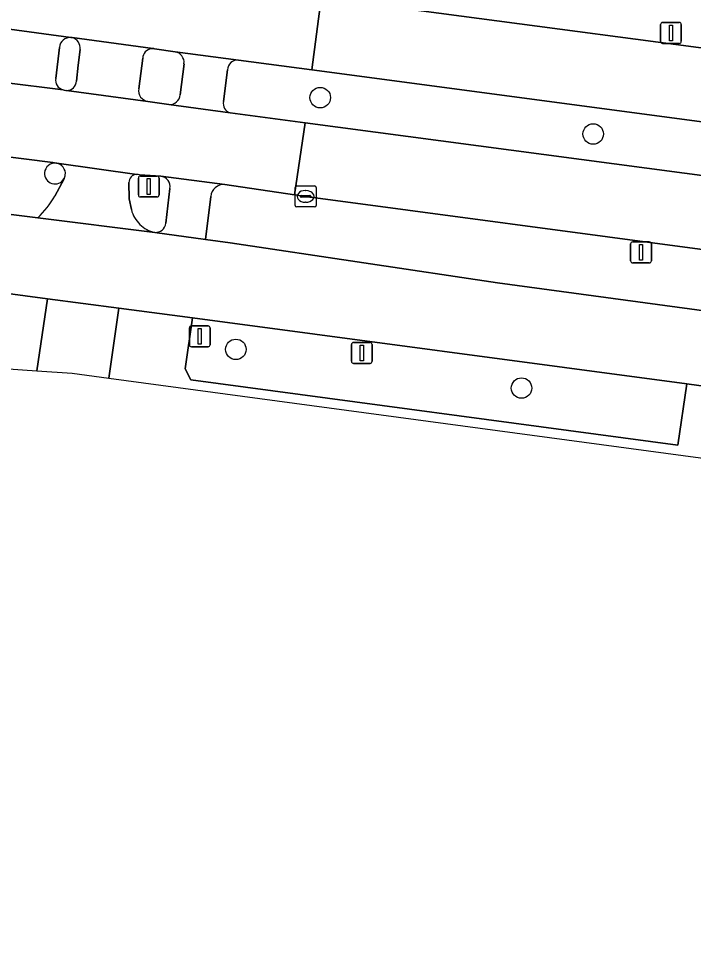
# Model space of a CAD drawing. Extents: x 155887 to 156869, y 383880 to 384678.
# Drawn here: x 156158.3 to 156190.47, y 383939.3 to 383984.16 of the extents above; entities that cross this region are included whole.
import ezdxf

# ---------------------------------------------------------------- set-up
doc = ezdxf.new("R2010")
doc.units = 0
for name, color, linetype in [('IMGEO_Berm_groen', 7, 'Continuous'), ('IMGEO_Boom', 7, 'Continuous'), ('IMGEO_Fietspad_gesloten', 7, 'Continuous'), ('IMGEO_Kolk', 7, 'Continuous'), ('IMGEO_Lichtmast', 7, 'Continuous'), ('IMGEO_Rijbaan_lokaal_gesloten', 7, 'Continuous'), ('IMGEO_Verkeersbordpaal', 7, 'Continuous'), ('IMGEO_Verkeerseiland_open', 7, 'Continuous'), ('IMGEO_Voetpad_gesloten', 7, 'Continuous'), ('IMGEO_Voetpad_open', 7, 'Continuous')]:
    doc.layers.add(name, color=color, linetype=linetype)

msp = doc.modelspace()

# ---------------------------------------------------------------- linework, layer by layer
at = {"layer": 'IMGEO_Berm_groen'}
for points in [[(156169.235, 383985.638), (156172.726, 383985.155), (156173.031, 383985.113), (156175.565, 383984.795), (156196.256, 383982.063), (156203.592, 383981.082)], [(156172.275, 383981.728), (156168.778, 383982.193)], [(156168.259, 383981.735), (156168.071, 383980.219)], [(156214.982, 383976.045), (156172.275, 383981.728)], [(156168.382, 383979.685), (156171.96, 383979.209), (156214.618, 383973.538), (156214.726, 383973.558), (156214.908, 383973.591), (156215.002, 383973.643)], [(156191.265, 383973.109), (156171.984, 383975.692), (156171.459, 383975.77), (156168.126, 383976.264)], [(156167.46, 383975.684), (156167.213, 383973.639), (156168.379, 383973.483), (156181.127, 383971.57), (156195.81, 383969.576), (156205.15, 383968.287), (156214.331, 383967.108), (156214.358, 383967.289), (156214.676, 383969.451)]]:
    msp.add_lwpolyline(points, dxfattribs=at)
msp.add_lwpolyline([(156190.171, 383966.75), (156166.589, 383969.895), (156166.241, 383967.474), (156166.505, 383966.946), (156189.738, 383963.829)], close=True, dxfattribs=at)
for centre, radius, start, end in [((156168.741, 383981.712), 0.482, 85.59, 177.2646), ((156168.488, 383980.104), 0.432, 164.6026, 255.8302), ((156168.093, 383975.629), 0.635, 87.0315, 175.0718)]:
    msp.add_arc(centre, radius, start, end, dxfattribs=at)
at = {"layer": 'IMGEO_Boom'}
for centre in [(156172.68, 383980.404), (156185.699, 383978.669), (156168.655, 383968.394), (156182.281, 383966.549)]:
    msp.add_circle(centre, 0.489, dxfattribs=at)
at = {"layer": 'IMGEO_Fietspad_gesloten'}
for points in [[(156164.625, 383982.738), (156164.649, 383982.741), (156164.674, 383982.743), (156164.698, 383982.744), (156160.84, 383983.266)], [(156161.228, 383982.697), (156161.14, 383981.946), (156161.053, 383981.195)], [(155999.999, 383982.479), (156007.368, 383981.948), (156043.196, 383979.49), (156063.551, 383978.032), (156063.701, 383978.021), (156080.999, 383976.786), (156083.218, 383976.676), (156117.466, 383974.235), (156135.801, 383972.878), (156146.034, 383972.135), (156156.701, 383971.197), (156159.669, 383970.806), (156163.078, 383970.357), (156166.589, 383969.895), (156190.171, 383966.75), (156208.117, 383964.255), (156238.656, 383960.244)], [(156164.02, 383980.828), (156164.116, 383981.553), (156164.212, 383982.279)], [(156160.584, 383980.747), (156164.456, 383980.219)], [(156226.69, 383965.478), (156217.655, 383966.653), (156216.347, 383966.84), (156214.331, 383967.108), (156205.15, 383968.287), (156195.81, 383969.576), (156181.127, 383971.57), (156168.379, 383973.483), (156167.213, 383973.639), (156164.783, 383973.978), (156159.206, 383974.664), (156157.282, 383974.909), (156155.148, 383974.979), (156151.926, 383975.261), (156148.261, 383975.595), (156098.01, 383979.122)], [(156163.927, 383976.744), (156160.12, 383977.272), (156160.097, 383977.274)], [(156160.459, 383976.538), (156160.028, 383975.711)], [(156163.671, 383975.064), (156163.564, 383975.574), (156163.558, 383976.349)], [(156159.206, 383974.664), (156164.783, 383973.978)]]:
    msp.add_lwpolyline(points, dxfattribs=at)
msp.add_lwpolyline([(156162.591, 383967.021), (156163.078, 383970.357), (156159.669, 383970.806), (156159.16, 383967.374), (156160.854, 383967.255)], close=True, dxfattribs=at)
for centre, radius, start, end in [((156160.72, 383982.767), 0.513, 352.1322, 76.4478), ((156164.702, 383982.253), 0.491, 99.0576, 176.9818), ((156160.586, 383981.214), 0.467, 269.7567, 357.6195), ((156164.546, 383980.744), 0.533, 170.9614, 260.2385), ((156160.026, 383976.782), 0.497, 351.8457, 81.8288), ((156160.049, 383976.774), 0.473, 330.0621, 352.4763), ((156163.94, 383976.362), 0.383, 92.0111, 181.8871), ((156155.302, 383978.575), 5.526, 314.9475, 328.7816), ((156165.039, 383975.385), 1.405, 193.1956, 227.1261), ((156165.012, 383975.241), 1.284, 223.6589, 259.7298)]:
    msp.add_arc(centre, radius, start, end, dxfattribs=at)
at = {"layer": 'IMGEO_Kolk'}
for p, q in [((156171.483, 383975.265), (156171.483, 383976.117)), ((156171.558, 383976.191), (156172.41, 383976.191)), ((156171.971, 383975.971), (156171.996, 383975.971)), ((156172.484, 383976.117), (156172.484, 383975.265)), ((156171.742, 383975.685), (156171.742, 383975.697)), ((156172.18, 383975.648), (156171.782, 383975.648)), ((156171.785, 383975.734), (156172.183, 383975.734)), ((156171.994, 383975.411), (156171.969, 383975.411)), ((156172.226, 383975.697), (156172.226, 383975.685)), ((156172.41, 383975.191), (156171.558, 383975.191))]:
    msp.add_line(p, q, dxfattribs=at)
for points in [[(156171.483, 383975.265), (156171.483, 383976.117)], [(156171.558, 383976.191), (156172.41, 383976.191)], [(156172.484, 383976.117), (156172.484, 383975.265)], [(156172.41, 383975.191), (156171.558, 383975.191)]]:
    msp.add_lwpolyline(points, dxfattribs=at)
for centre, radius, start, end in [((156171.56, 383976.115), 0.0765, 91.552, 178.448), ((156171.56, 383976.115), 0.0765, 91.552, 178.448), ((156172.408, 383976.115), 0.0765, 1.552, 88.448), ((156172.408, 383976.115), 0.0765, 1.552, 88.448), ((156171.782, 383975.694), 0.0403, 85.8775, 175.7526), ((156171.779, 383975.684), 0.0366, 178.938, 274.7102), ((156172.183, 383975.691), 0.043, 264.8664, 352.4533), ((156172.187, 383975.696), 0.0386, 1.7309, 96.639), ((156171.56, 383975.267), 0.0765, 181.552, 268.448), ((156171.56, 383975.267), 0.0765, 181.552, 268.448), ((156172.408, 383975.267), 0.0765, 271.552, 358.448), ((156172.408, 383975.267), 0.0765, 271.552, 358.448)]:
    msp.add_arc(centre, radius, start, end, dxfattribs=at)
for centre, major_axis, ratio, start_param, end_param in [((156171.97, 383975.691), (-0.387, 0.002), 0.722429, 4.712389, 7.853982), ((156171.995, 383975.691), (-0.39, 0.002), 0.717154, 1.570796, 4.712389)]:
    msp.add_ellipse(centre, major_axis=major_axis, ratio=ratio, start_param=start_param, end_param=end_param, dxfattribs=at)
at = {"layer": 'IMGEO_Lichtmast'}
for p, q in [((156188.911, 383983.091), (156188.911, 383983.891)), ((156188.911, 383983.891), (156188.911, 383983.091)), ((156189.011, 383983.991), (156189.801, 383983.991)), ((156189.801, 383983.991), (156189.011, 383983.991)), ((156189.901, 383983.891), (156189.901, 383983.091)), ((156189.901, 383983.091), (156189.901, 383983.891)), ((156189.801, 383982.991), (156189.011, 383982.991)), ((156189.011, 383982.991), (156189.801, 383982.991)), ((156164.104, 383976.665), (156164.894, 383976.665)), ((156164.894, 383976.665), (156164.104, 383976.665)), ((156164.004, 383975.765), (156164.004, 383976.565)), ((156164.004, 383976.565), (156164.004, 383975.765)), ((156164.994, 383976.565), (156164.994, 383975.765)), ((156164.994, 383975.765), (156164.994, 383976.565)), ((156164.894, 383975.665), (156164.104, 383975.665)), ((156164.104, 383975.665), (156164.894, 383975.665)), ((156187.582, 383973.523), (156188.372, 383973.523)), ((156188.372, 383973.523), (156187.582, 383973.523)), ((156187.482, 383972.623), (156187.482, 383973.423)), ((156187.482, 383973.423), (156187.482, 383972.623)), ((156188.472, 383973.423), (156188.472, 383972.623)), ((156188.472, 383972.623), (156188.472, 383973.423)), ((156188.372, 383972.523), (156187.582, 383972.523)), ((156187.582, 383972.523), (156188.372, 383972.523)), ((156174.166, 383967.828), (156174.166, 383968.628)), ((156174.166, 383968.628), (156174.166, 383967.828)), ((156174.266, 383968.728), (156175.056, 383968.728)), ((156175.056, 383968.728), (156174.266, 383968.728)), ((156175.156, 383968.628), (156175.156, 383967.828)), ((156175.156, 383967.828), (156175.156, 383968.628)), ((156175.056, 383967.728), (156174.266, 383967.728)), ((156174.266, 383967.728), (156175.056, 383967.728))]:
    msp.add_line(p, q, dxfattribs=at)
for points in [[(156189.331, 383983.866), (156189.481, 383983.866), (156189.481, 383983.116), (156189.331, 383983.116), (156189.331, 383983.866)], [(156164.424, 383976.54), (156164.574, 383976.54), (156164.574, 383975.79), (156164.424, 383975.79), (156164.424, 383976.54)], [(156187.902, 383973.398), (156188.052, 383973.398), (156188.052, 383972.648), (156187.902, 383972.648), (156187.902, 383973.398)], [(156174.586, 383968.603), (156174.736, 383968.603), (156174.736, 383967.853), (156174.586, 383967.853), (156174.586, 383968.603)]]:
    msp.add_lwpolyline(points, dxfattribs=at)
for centre, start, end in [((156189.011, 383983.891), 90, 180), ((156189.011, 383983.891), 90, 180), ((156189.801, 383983.891), 0, 90), ((156189.801, 383983.891), 360, 90), ((156189.011, 383983.091), 180, 270), ((156189.011, 383983.091), 180, 270), ((156189.801, 383983.091), 270, 0), ((156189.801, 383983.091), 270, 0), ((156164.104, 383976.565), 90, 180), ((156164.104, 383976.565), 90, 180), ((156164.894, 383976.565), 0, 90), ((156164.894, 383976.565), 360, 90), ((156164.104, 383975.765), 180, 270), ((156164.104, 383975.765), 180, 270), ((156164.894, 383975.765), 270, 0), ((156164.894, 383975.765), 270, 0), ((156187.582, 383973.423), 90, 180), ((156187.582, 383973.423), 90, 180), ((156188.372, 383973.423), 0, 90), ((156188.372, 383973.423), 360, 90), ((156187.582, 383972.623), 180, 270), ((156187.582, 383972.623), 180, 270), ((156188.372, 383972.623), 270, 0), ((156188.372, 383972.623), 270, 0), ((156174.266, 383968.628), 90, 180), ((156174.266, 383968.628), 90, 180), ((156175.056, 383968.628), 0, 90), ((156175.056, 383968.628), 360, 90), ((156174.266, 383967.828), 180, 270), ((156174.266, 383967.828), 180, 270), ((156175.056, 383967.828), 270, 0), ((156175.056, 383967.828), 270, 0)]:
    msp.add_arc(centre, 0.1, start, end, dxfattribs=at)
at = {"layer": 'IMGEO_Rijbaan_lokaal_gesloten'}
msp.add_lwpolyline([(156172.726, 383985.155), (156169.235, 383985.638), (156166.241, 383986.047), (156165.245, 383986.162), (156165.22, 383986.165), (156165.195, 383986.17), (156161.313, 383986.661), (156161.293, 383986.663), (156161.273, 383986.666), (156158.303, 383987.077), (156156.217, 383987.304), (156155.772, 383983.87), (156157.853, 383983.668), (156160.788, 383983.276), (156160.814, 383983.272), (156160.84, 383983.266), (156164.698, 383982.744), (156164.722, 383982.744), (156164.747, 383982.742), (156164.771, 383982.739), (156165.763, 383982.592), (156168.778, 383982.193), (156172.275, 383981.728)], close=True, dxfattribs=at)
for points in [[(156175.565, 383984.795), (156173.031, 383985.113), (156172.726, 383985.155), (156172.275, 383981.728), (156214.982, 383976.045), (156217.818, 383975.667), (156356.133, 383957.261), (156356.764, 383961.483), (156355.349, 383961.514)], [(156344.123, 383962.401), (156335.942, 383963.466), (156238.632, 383976.41), (156227.719, 383977.85), (156227.594, 383977.866), (156222.932, 383978.491), (156203.592, 383981.082), (156196.256, 383982.063), (156175.565, 383984.795)], [(156160.42, 383980.778), (156157.608, 383981.122), (156156.873, 383981.218), (156156.138, 383981.31), (156155.402, 383981.398), (156155.016, 383977.962), (156156.068, 383977.826), (156157.15, 383977.663), (156159.925, 383977.311), (156160.097, 383977.274), (156160.12, 383977.272), (156163.927, 383976.744)], [(156171.96, 383979.209), (156168.382, 383979.685), (156165.457, 383980.074), (156164.456, 383980.219), (156160.584, 383980.747)], [(156164.059, 383976.726), (156165.079, 383976.656), (156168.126, 383976.264), (156171.459, 383975.77), (156171.96, 383979.209)], [(156171.96, 383979.209), (156171.459, 383975.77), (156171.984, 383975.692), (156191.265, 383973.109), (156210.599, 383970.53), (156214.252, 383970.042), (156217.144, 383969.655), (156232.85, 383967.556), (156254.172, 383964.712), (156274.463, 383962.028), (156295.746, 383959.197), (156318.075, 383956.25), (156339.376, 383953.436), (156343.573, 383952.873)], [(156352.104, 383951.496), (156353.236, 383951.3), (156355.198, 383950.89), (156355.813, 383954.767), (156217.591, 383973.143), (156214.618, 383973.538), (156171.96, 383979.209)]]:
    msp.add_lwpolyline(points, dxfattribs=at)
for centre, radius, start, end in [((156160.587, 383981.212), 0.465, 248.9495, 269.6424), ((156163.944, 383976.376), 0.368, 71.804, 92.6657)]:
    msp.add_arc(centre, radius, start, end, dxfattribs=at)
at = {"layer": 'IMGEO_Verkeersbordpaal'}
for p, q in [((156166.538, 383969.517), (156167.328, 383969.517)), ((156167.328, 383969.517), (156166.538, 383969.517)), ((156166.438, 383968.617), (156166.438, 383969.417)), ((156166.438, 383969.417), (156166.438, 383968.617)), ((156167.428, 383969.417), (156167.428, 383968.617)), ((156167.428, 383968.617), (156167.428, 383969.417)), ((156167.328, 383968.517), (156166.538, 383968.517)), ((156166.538, 383968.517), (156167.328, 383968.517))]:
    msp.add_line(p, q, dxfattribs=at)
msp.add_lwpolyline([(156166.858, 383969.392), (156167.008, 383969.392), (156167.008, 383968.642), (156166.858, 383968.642), (156166.858, 383969.392)], dxfattribs=at)
for centre, start, end in [((156166.538, 383969.417), 90, 180), ((156166.538, 383969.417), 90, 180), ((156167.328, 383969.417), 0, 90), ((156167.328, 383969.417), 360, 90), ((156166.538, 383968.617), 180, 270), ((156166.538, 383968.617), 180, 270), ((156167.328, 383968.617), 270, 0), ((156167.328, 383968.617), 270, 0)]:
    msp.add_arc(centre, 0.1, start, end, dxfattribs=at)
at = {"layer": 'IMGEO_Verkeerseiland_open'}
for points in [[(156160.84, 383983.266), (156160.814, 383983.272), (156160.788, 383983.276)], [(156160.239, 383982.803), (156160.066, 383981.322)], [(156161.053, 383981.195), (156161.14, 383981.946), (156161.228, 383982.697)], [(156165.763, 383982.592), (156164.771, 383982.739), (156164.747, 383982.742), (156164.722, 383982.744), (156164.698, 383982.744), (156164.674, 383982.743), (156164.649, 383982.741), (156164.625, 383982.738)], [(156164.212, 383982.279), (156164.116, 383981.553), (156164.02, 383980.828)], [(156165.999, 383980.544), (156166.182, 383982.024)], [(156164.456, 383980.219), (156165.457, 383980.074)], [(156165.079, 383976.656), (156164.059, 383976.726)], [(156163.558, 383976.349), (156163.564, 383975.574), (156163.671, 383975.064)], [(156165.32, 383974.408), (156165.512, 383976.066)]]:
    msp.add_lwpolyline(points, dxfattribs=at)
for centre, radius, start, end in [((156160.763, 383982.75), 0.526, 87.224, 174.2701), ((156160.72, 383982.767), 0.513, 352.1322, 76.4478), ((156164.702, 383982.253), 0.491, 99.0576, 176.9818), ((156165.67, 383982.085), 0.515, 353.1937, 79.6369), ((156160.521, 383981.231), 0.464, 168.6921, 257.4148), ((156160.586, 383981.214), 0.467, 269.7567, 357.6195), ((156160.587, 383981.212), 0.465, 248.9495, 269.6424), ((156164.546, 383980.744), 0.533, 170.9614, 260.2385), ((156165.495, 383980.577), 0.505, 265.6588, 356.2022), ((156160.026, 383976.782), 0.497, 81.7738, 175.5951), ((156160.026, 383976.782), 0.497, 351.8457, 81.8288), ((156160.026, 383976.783), 0.497, 175.6764, 330.5521), ((156160.049, 383976.774), 0.473, 330.0621, 352.4763), ((156163.94, 383976.362), 0.383, 92.0111, 181.8871), ((156163.944, 383976.376), 0.368, 71.804, 92.6657), ((156165.011, 383976.152), 0.508, 350.1991, 82.3506), ((156165.039, 383975.385), 1.405, 193.1956, 227.1261), ((156164.826, 383974.475), 0.499, 265.0828, 352.2888), ((156165.012, 383975.241), 1.284, 223.6589, 259.7298)]:
    msp.add_arc(centre, radius, start, end, dxfattribs=at)
at = {"layer": 'IMGEO_Voetpad_gesloten'}
for points in [[(155905.805, 383986.859), (155903.828, 383987.069), (155903.35, 383986.46), (155890.529, 383987.655), (155889.074, 383987.763), (155888.014, 383987.841), (155887.477, 383986.422), (156159.16, 383967.374)], [(156159.16, 383967.374), (156159.669, 383970.806), (156156.701, 383971.197), (156156.432, 383968.24), (156135.574, 383969.806), (156135.801, 383972.878), (156117.466, 383974.235), (156117.176, 383971.215), (156083.249, 383973.634), (156083.038, 383973.649), (156080.732, 383973.813), (156063.36, 383975.052), (156063.551, 383978.032), (156043.196, 383979.49), (156042.957, 383976.331), (155999.571, 383979.303)]]:
    msp.add_lwpolyline(points, dxfattribs=at)
msp.add_lwpolyline([(156368.406, 383939.305), (156368.496, 383939.997), (156356.707, 383941.582), (156354.682, 383941.881), (156329.119, 383945.201), (156329.476, 383948.136), (156311.179, 383950.607), (156310.829, 383947.586), (156281.131, 383951.374), (156256.443, 383954.67), (156256.907, 383957.756), (156238.656, 383960.244), (156238.216, 383957.053), (156207.642, 383961.291), (156208.117, 383964.255), (156190.171, 383966.75), (156189.738, 383963.829), (156166.505, 383966.946), (156166.241, 383967.474), (156166.589, 383969.895), (156163.078, 383970.357), (156162.591, 383967.021)], close=True, dxfattribs=at)
at = {"layer": 'IMGEO_Voetpad_open'}
for points in [[(156160.788, 383983.276), (156157.853, 383983.668)], [(156160.066, 383981.322), (156160.239, 383982.803)], [(156168.778, 383982.193), (156165.763, 383982.592)], [(156166.182, 383982.024), (156165.999, 383980.544)], [(156168.071, 383980.219), (156168.259, 383981.735)], [(156157.608, 383981.122), (156160.42, 383980.778)], [(156165.457, 383980.074), (156168.382, 383979.685)], [(156160.097, 383977.274), (156159.925, 383977.311), (156157.15, 383977.663)], [(156157.571, 383977.098), (156157.526, 383976.743), (156157.282, 383974.909), (156159.206, 383974.664)], [(156168.126, 383976.264), (156165.079, 383976.656)], [(156160.028, 383975.711), (156160.459, 383976.538)], [(156165.512, 383976.066), (156165.32, 383974.408)], [(156164.783, 383973.978), (156167.213, 383973.639), (156167.46, 383975.684)]]:
    msp.add_lwpolyline(points, dxfattribs=at)
for centre, radius, start, end in [((156160.763, 383982.75), 0.526, 87.224, 174.2701), ((156165.67, 383982.085), 0.515, 353.1937, 79.6369), ((156168.741, 383981.712), 0.482, 85.59, 177.2646), ((156160.521, 383981.231), 0.464, 168.6921, 257.4148), ((156165.495, 383980.577), 0.505, 265.6588, 356.2022), ((156168.488, 383980.104), 0.432, 164.6026, 255.8302), ((156160.026, 383976.782), 0.497, 81.7738, 175.5951), ((156160.026, 383976.783), 0.497, 175.6764, 330.5521), ((156165.011, 383976.152), 0.508, 350.1991, 82.3506), ((156168.093, 383975.629), 0.635, 87.0315, 175.0718), ((156155.302, 383978.575), 5.526, 314.9475, 328.7816), ((156164.826, 383974.475), 0.499, 265.0828, 352.2888)]:
    msp.add_arc(centre, radius, start, end, dxfattribs=at)

doc.saveas('drawing.dxf')
